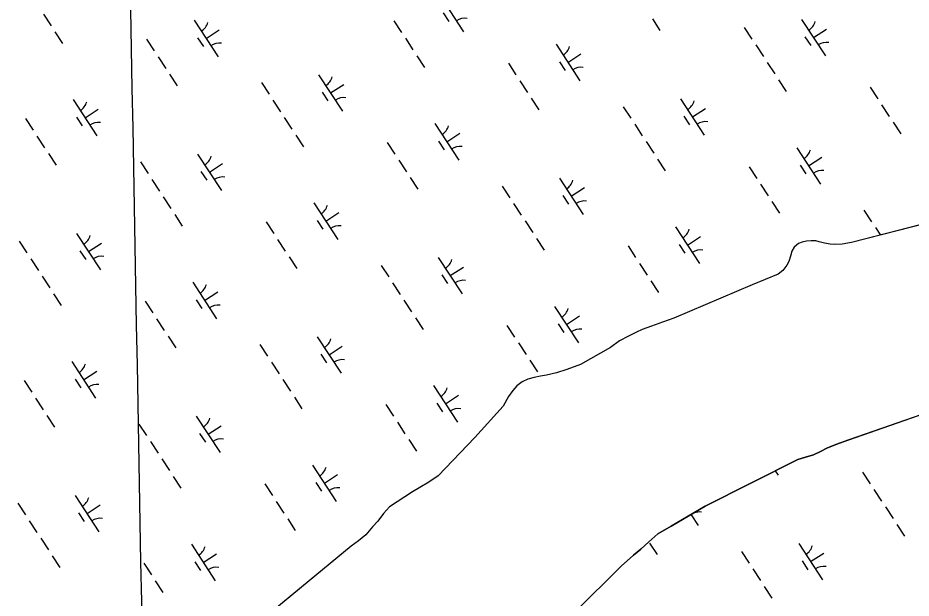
# Model space of a CAD drawing. Extents: x 3945642 to 3966284, y 206476 to 228921.
# Drawn here: x 3951459 to 3952485, y 219430 to 220097 of the extents above; entities that cross this region are included whole.
import ezdxf

# ---------------------------------------------------------------- set-up
doc = ezdxf.new("R2010")
doc.units = 0
for name, color, linetype in [('V-GRID-MAJR', 7, 'Continuous'), ('V-TOPO-SHOR', 7, 'Continuous'), ('V-WETL-SWMP', 7, 'Continuous')]:
    doc.layers.add(name, color=color, linetype=linetype)

msp = doc.modelspace()

# ---------------------------------------------------------------- linework, layer by layer
at = {"layer": 'V-GRID-MAJR'}
msp.add_spline([(3951631.4, 217770), (3951621.8, 218291.8), (3951515.4, 224098.9)], degree=3, dxfattribs=at)
at = {"layer": 'V-TOPO-SHOR'}
for points in [[(3952521.6, 219865.6), (3952416.8, 219838.6), (3952405.9, 219836.9), (3952397.7, 219836.2), (3952392.1, 219836.9), (3952385.5, 219838.1), (3952379.7, 219839.6), (3952375.6, 219840.5), (3952370.3, 219840.5), (3952364.8, 219840.1), (3952360, 219838.9), (3952355.8, 219837.4), (3952350.7, 219833.2), (3952348.3, 219828.8), (3952346.5, 219822.9), (3952344.8, 219816.9), (3952342.3, 219812.7), (3952337.7, 219806.7), (3952332.6, 219802.4), (3952302.7, 219790), (3952212.4, 219751.8), (3952199.5, 219747.2), (3952186.7, 219742.7), (3952176, 219738.6), (3952169.7, 219735.6), (3952160.3, 219731.1), (3952150.2, 219725.6), (3952139.8, 219718), (3952105.4, 219698.4), (3952089.5, 219692.8), (3952077.7, 219688.8), (3952066.2, 219686.2), (3952059.3, 219685.1), (3952051.9, 219683.6), (3952044.8, 219681.6), (3952038.2, 219678.6), (3952032.1, 219673.9), (3952027.5, 219668.8), (3952022.6, 219661.6), (3952016.3, 219650.5), (3951983.9, 219614.5), (3951941.8, 219570.4), (3951930.9, 219563.2), (3951920.6, 219557.2), (3951912.1, 219552.3), (3951885.8, 219535.1), (3951878.8, 219527.3), (3951872.2, 219518.6), (3951866.3, 219511.8), (3951858.6, 219502.8), (3951850.1, 219496), (3951841.5, 219489.7), (3951738.6, 219404.8)], [(3952516.2, 219647.7), (3952413.8, 219612.1), (3952398.5, 219606.6), (3952388.4, 219602.3), (3952380.9, 219598.4), (3952373.2, 219594.9), (3952364, 219592), (3952354.9, 219589.5), (3952248.7, 219535.6), (3952209.6, 219512.6), (3952194.3, 219504), (3952183.8, 219494.8), (3952174.7, 219486.4), (3952166.1, 219479.3), (3952152.1, 219466.9), (3952098.8, 219414.1), (3952015.1, 219324), (3951939.5, 219241.4), (3951844.2, 219121.1), (3951769.5, 219010.5), (3951651.5, 218826.9), (3951602.7, 218740.9)]]:
    msp.add_lwpolyline(points, dxfattribs=at)
at = {"layer": 'V-WETL-SWMP'}
for p, q in [((3951943.5, 220122.6), (3951970.9, 220080.8)), ((3951488.2, 220101), (3951496.9, 220087.6)), ((3951947.4, 220102.5), (3951954, 220092.5)), ((3951661.3, 220094), (3951688.7, 220052.2)), ((3951890.8, 220093.4), (3951899.6, 220080.1)), ((3952187.8, 220095.6), (3952196.6, 220082.2)), ((3952359.3, 220095), (3952386.7, 220053.2)), ((3951501.3, 220080.9), (3951510.1, 220067.5)), ((3951675, 220073.1), (3951690, 220083)), ((3952293.5, 220085.9), (3952302.2, 220072.5)), ((3952373, 220074.1), (3952388, 220084)), ((3951606.6, 220072.2), (3951615.3, 220058.8)), ((3951665.2, 220073.9), (3951671.8, 220063.9)), ((3951904, 220073.4), (3951912.7, 220060)), ((3952363.2, 220074.9), (3952369.8, 220064.9)), ((3952077.1, 220066.4), (3952104.5, 220024.6)), ((3952306.6, 220065.8), (3952315.4, 220052.4)), ((3951619.7, 220052.1), (3951628.5, 220038.7)), ((3951917.1, 220053.3), (3951925.9, 220039.9)), ((3952090.8, 220045.5), (3952105.8, 220055.4)), ((3952022.4, 220044.6), (3952031.1, 220031.2)), ((3952081, 220046.3), (3952087.6, 220036.3)), ((3952319.8, 220045.7), (3952328.5, 220032.4)), ((3951632.9, 220032), (3951641.6, 220018.7)), ((3951804.3, 220031.5), (3951831.7, 219989.7)), ((3951738.5, 220022.4), (3951747.3, 220009)), ((3951818, 220010.6), (3951833.1, 220020.4)), ((3952035.5, 220024.5), (3952044.3, 220011.1)), ((3952332.9, 220025.7), (3952341.7, 220012.3)), ((3951808.3, 220011.4), (3951814.9, 220001.3)), ((3952438.2, 220017), (3952446.9, 220003.6)), ((3951522.1, 220002.9), (3951549.5, 219961.1)), ((3951751.7, 220002.3), (3951760.5, 219988.9)), ((3952048.7, 220004.4), (3952057.4, 219991)), ((3952220.1, 220003.9), (3952247.5, 219962)), ((3951535.8, 219982), (3951550.9, 219991.8)), ((3952154.3, 219994.7), (3952163.1, 219981.4)), ((3952233.8, 219983), (3952248.9, 219992.8)), ((3952451.3, 219996.9), (3952460.1, 219983.5)), ((3951467.4, 219981), (3951476.2, 219967.7)), ((3951526.1, 219982.8), (3951532.6, 219972.7)), ((3951764.8, 219982.2), (3951773.6, 219968.8)), ((3952224.1, 219983.7), (3952230.7, 219973.7)), ((3952464.5, 219976.8), (3952473.2, 219963.4)), ((3951937.9, 219975.3), (3951965.3, 219933.4)), ((3952167.5, 219974.7), (3952176.3, 219961.3)), ((3951480.6, 219961), (3951489.3, 219947.6)), ((3951778, 219962.1), (3951786.8, 219948.8)), ((3951951.6, 219954.3), (3951966.7, 219964.2)), ((3951883.2, 219953.4), (3951892, 219940)), ((3951941.9, 219955.1), (3951948.4, 219945.1)), ((3952180.6, 219954.6), (3952189.4, 219941.2)), ((3952353.7, 219947.6), (3952381.1, 219905.8)), ((3951493.7, 219940.9), (3951502.5, 219927.5)), ((3951665.2, 219940.3), (3951692.6, 219898.5)), ((3952367.4, 219926.7), (3952382.5, 219936.6)), ((3951599.4, 219931.2), (3951608.2, 219917.8)), ((3951678.9, 219919.4), (3951693.9, 219929.3)), ((3951896.4, 219933.3), (3951905.1, 219920)), ((3952193.8, 219934.5), (3952202.6, 219921.1)), ((3952299, 219925.8), (3952307.8, 219912.4)), ((3952357.7, 219927.5), (3952364.2, 219917.5)), ((3951669.1, 219920.2), (3951675.7, 219910.2)), ((3951612.5, 219911.1), (3951621.3, 219897.8)), ((3951909.5, 219913.3), (3951918.3, 219899.9)), ((3952081, 219912.7), (3952108.4, 219870.9)), ((3952312.2, 219905.7), (3952320.9, 219892.3)), ((3952015.2, 219903.6), (3952024, 219890.2)), ((3952094.7, 219891.8), (3952109.7, 219901.7)), ((3951625.7, 219891.1), (3951634.5, 219877.7)), ((3952084.9, 219892.6), (3952091.5, 219882.6)), ((3952325.3, 219885.7), (3952334.1, 219872.3)), ((3951798.8, 219884.1), (3951826.2, 219842.3)), ((3952028.3, 219883.5), (3952037.1, 219870.1)), ((3952431, 219876), (3952439.8, 219862.6)), ((3951638.9, 219871), (3951647.6, 219857.6)), ((3951802.7, 219864), (3951809.3, 219854)), ((3951812.5, 219863.2), (3951827.5, 219873.1)), ((3952521.6, 219865.6), (3952416.8, 219838.6)), ((3951744.1, 219862.3), (3951752.9, 219848.9)), ((3952041.5, 219863.4), (3952050.3, 219850.1)), ((3952214.6, 219856.5), (3952242, 219814.7)), ((3952444.1, 219855.9), (3952449.9, 219847.1)), ((3951526.1, 219849.2), (3951553.5, 219807.4)), ((3952054.6, 219843.4), (3952063.4, 219830)), ((3952228.3, 219835.6), (3952243.3, 219845.4)), ((3951460.3, 219840.1), (3951469, 219826.7)), ((3951539.8, 219828.3), (3951554.8, 219838.1)), ((3951757.2, 219842.2), (3951766, 219828.8)), ((3952159.9, 219834.7), (3952168.6, 219821.3)), ((3952218.5, 219836.4), (3952225.1, 219826.3)), ((3952350.7, 219833.2), (3952348.3, 219828.8)), ((3952355.8, 219837.4), (3952350.7, 219833.2)), ((3952360, 219838.9), (3952355.8, 219837.4)), ((3952364.8, 219840.1), (3952360, 219838.9)), ((3952370.3, 219840.5), (3952364.8, 219840.1)), ((3952375.6, 219840.5), (3952370.3, 219840.5)), ((3952379.7, 219839.6), (3952375.6, 219840.5)), ((3952385.5, 219838.1), (3952379.7, 219839.6)), ((3952392.1, 219836.9), (3952385.5, 219838.1)), ((3952397.7, 219836.2), (3952392.1, 219836.9)), ((3952405.9, 219836.9), (3952397.7, 219836.2)), ((3952416.8, 219838.6), (3952405.9, 219836.9)), ((3951530, 219829.1), (3951536.6, 219819)), ((3952346.5, 219822.9), (3952344.8, 219816.9)), ((3952348.3, 219828.8), (3952346.5, 219822.9)), ((3951473.4, 219820), (3951482.2, 219806.6)), ((3951770.4, 219822.1), (3951779.2, 219808.7)), ((3951876.1, 219812.4), (3951884.8, 219799.1)), ((3951941.8, 219821.6), (3951969.2, 219779.7)), ((3952173, 219814.6), (3952181.8, 219801.2)), ((3952342.3, 219812.7), (3952337.7, 219806.7)), ((3952344.8, 219816.9), (3952342.3, 219812.7)), ((3951955.5, 219800.7), (3951970.6, 219810.5)), ((3952332.6, 219802.4), (3952302.7, 219790)), ((3952337.7, 219806.7), (3952332.6, 219802.4)), ((3951486.6, 219799.9), (3951495.3, 219786.5)), ((3951659.6, 219793), (3951687, 219751.1)), ((3951889.2, 219792.4), (3951898, 219779)), ((3951945.8, 219801.4), (3951952.4, 219791.4)), ((3952186.2, 219794.5), (3952195, 219781.1)), ((3951673.3, 219772), (3951688.4, 219781.9)), ((3952302.7, 219790), (3952212.4, 219751.8)), ((3951499.7, 219779.8), (3951508.5, 219766.4)), ((3951663.6, 219772.8), (3951670.2, 219762.8)), ((3951902.4, 219772.3), (3951911.1, 219758.9)), ((3951604.9, 219771.1), (3951613.7, 219757.7)), ((3952075.4, 219765.3), (3952102.8, 219723.5)), ((3951618.1, 219751), (3951626.9, 219737.7)), ((3951915.5, 219752.2), (3951924.3, 219738.8)), ((3952089.1, 219744.4), (3952104.2, 219754.3)), ((3952212.4, 219751.8), (3952199.5, 219747.2)), ((3952020.7, 219743.5), (3952029.5, 219730.1)), ((3952079.4, 219745.2), (3952086, 219735.2)), ((3952186.7, 219742.7), (3952176, 219738.6)), ((3952199.5, 219747.2), (3952186.7, 219742.7)), ((3951631.2, 219731), (3951640, 219717.6)), ((3951802.7, 219730.4), (3951830.1, 219688.6)), ((3952160.3, 219731.1), (3952150.2, 219725.6)), ((3952169.7, 219735.6), (3952160.3, 219731.1)), ((3952176, 219738.6), (3952169.7, 219735.6)), ((3951736.9, 219721.3), (3951745.7, 219707.9)), ((3952033.9, 219723.4), (3952042.7, 219710)), ((3952150.2, 219725.6), (3952139.8, 219718)), ((3951806.7, 219710.3), (3951813.2, 219700.3)), ((3951816.4, 219709.5), (3951831.5, 219719.4)), ((3952139.8, 219718), (3952105.4, 219698.4)), ((3951520.5, 219701.8), (3951547.9, 219660)), ((3951750.1, 219701.2), (3951758.8, 219687.8)), ((3952047, 219703.4), (3952055.8, 219690)), ((3951534.2, 219680.9), (3951549.3, 219690.8)), ((3952089.5, 219692.8), (3952077.7, 219688.8)), ((3952105.4, 219698.4), (3952089.5, 219692.8)), ((3951465.8, 219680), (3951474.6, 219666.6)), ((3951524.5, 219681.7), (3951531, 219671.6)), ((3951763.2, 219681.1), (3951772, 219667.8)), ((3952044.8, 219681.6), (3952038.2, 219678.6)), ((3952051.9, 219683.6), (3952044.8, 219681.6)), ((3952059.3, 219685.1), (3952051.9, 219683.6)), ((3952066.2, 219686.2), (3952059.3, 219685.1)), ((3952077.7, 219688.8), (3952066.2, 219686.2)), ((3951936.3, 219674.2), (3951963.7, 219632.4)), ((3952027.5, 219668.8), (3952022.6, 219661.6)), ((3952032.1, 219673.9), (3952027.5, 219668.8)), ((3952038.2, 219678.6), (3952032.1, 219673.9)), ((3951479, 219659.9), (3951487.7, 219646.5)), ((3951776.4, 219661.1), (3951785.1, 219647.7)), ((3951950, 219653.3), (3951965.1, 219663.1)), ((3952022.6, 219661.6), (3952016.3, 219650.5)), ((3951881.6, 219652.4), (3951890.4, 219639)), ((3951940.3, 219654.1), (3951946.8, 219644)), ((3952016.3, 219650.5), (3951983.9, 219614.5)), ((3951492.1, 219639.8), (3951500.9, 219626.4)), ((3951663.6, 219639.3), (3951691, 219597.4)), ((3952413.8, 219612.1), (3952516.2, 219647.7)), ((3951597.8, 219630.1), (3951606.5, 219616.8)), ((3951677.3, 219618.4), (3951692.3, 219628.2)), ((3951894.8, 219632.3), (3951903.5, 219618.9)), ((3951667.5, 219619.1), (3951674.1, 219609.1)), ((3951610.9, 219610.1), (3951619.7, 219596.7)), ((3951907.9, 219612.2), (3951916.7, 219598.8)), ((3951983.9, 219614.5), (3951941.8, 219570.4)), ((3952398.5, 219606.6), (3952413.8, 219612.1)), ((3952373.2, 219594.9), (3952380.9, 219598.4)), ((3952380.9, 219598.4), (3952388.4, 219602.3)), ((3952388.4, 219602.3), (3952398.5, 219606.6)), ((3951624.1, 219590), (3951632.8, 219576.6)), ((3952248.7, 219535.6), (3952354.9, 219589.5)), ((3952354.9, 219589.5), (3952364, 219592)), ((3952364, 219592), (3952373.2, 219594.9)), ((3951797.2, 219583), (3951824.6, 219541.2)), ((3952329.1, 219576.4), (3952332.5, 219571.2)), ((3951637.2, 219569.9), (3951646, 219556.5)), ((3951810.9, 219562.1), (3951825.9, 219572)), ((3951941.8, 219570.4), (3951930.9, 219563.2)), ((3952429.4, 219574.9), (3952438.1, 219561.5)), ((3951742.5, 219561.2), (3951751.2, 219547.8)), ((3951801.1, 219562.9), (3951807.7, 219552.9)), ((3951920.6, 219557.2), (3951912.1, 219552.3)), ((3951930.9, 219563.2), (3951920.6, 219557.2)), ((3951524.4, 219548.1), (3951551.8, 219506.3)), ((3951912.1, 219552.3), (3951885.8, 219535.1)), ((3952442.5, 219554.8), (3952451.3, 219541.4)), ((3951458.6, 219539), (3951467.4, 219525.6)), ((3951538.1, 219527.2), (3951553.2, 219537.1)), ((3951755.6, 219541.1), (3951764.4, 219527.7)), ((3952209.6, 219512.6), (3952248.7, 219535.6)), ((3951528.4, 219528), (3951535, 219518)), ((3951878.8, 219527.3), (3951872.2, 219518.6)), ((3951885.8, 219535.1), (3951878.8, 219527.3)), ((3952232.3, 219525.9), (3952240.4, 219513.6)), ((3952455.7, 219534.8), (3952464.4, 219521.4)), ((3951471.8, 219518.9), (3951480.6, 219505.5)), ((3951768.8, 219521.1), (3951777.5, 219507.7)), ((3951872.2, 219518.6), (3951866.3, 219511.8)), ((3952468.8, 219514.7), (3952477.6, 219501.3)), ((3951866.3, 219511.8), (3951858.6, 219502.8)), ((3952194.3, 219504), (3952209.6, 219512.6)), ((3951484.9, 219498.8), (3951493.7, 219485.5)), ((3951850.1, 219496), (3951841.5, 219489.7)), ((3951858.6, 219502.8), (3951850.1, 219496)), ((3952174.7, 219486.4), (3952183.8, 219494.8)), ((3952183.8, 219494.8), (3952194.3, 219504)), ((3951658, 219491.9), (3951685.4, 219450.1)), ((3951841.5, 219489.7), (3951738.6, 219404.8)), ((3952166.1, 219479.3), (3952174.7, 219486.4)), ((3952184.6, 219493.4), (3952193.3, 219480.1)), ((3952356, 219492.9), (3952383.4, 219451.1)), ((3951498.1, 219478.8), (3951506.9, 219465.4)), ((3951671.7, 219471), (3951686.8, 219480.8)), ((3952152.1, 219466.9), (3952166.1, 219479.3)), ((3952290.2, 219483.8), (3952299, 219470.4)), ((3952369.7, 219472), (3952384.8, 219481.8)), ((3951603.3, 219470.1), (3951612.1, 219456.7)), ((3951662, 219471.8), (3951668.6, 219461.7)), ((3952098.8, 219414.1), (3952152.1, 219466.9)), ((3952303.4, 219463.7), (3952312.2, 219450.3)), ((3952360, 219472.8), (3952366.6, 219462.7)), ((3951616.5, 219450), (3951625.2, 219436.6)), ((3952316.5, 219443.6), (3952325.3, 219430.2))]:
    msp.add_line(p, q, dxfattribs=at)
for centre, start, end in [((3951660, 220096.4), 302.4575, 344.0011), ((3951972.5, 220078.8), 82.4574, 124.0011), ((3952358, 220097.3), 302.4575, 344.0011), ((3951690.3, 220050.1), 82.4574, 124.0011), ((3952075.8, 220068.7), 302.4575, 344.0011), ((3952388.3, 220051.1), 82.4574, 124.0011), ((3952106.1, 220022.5), 82.4574, 124.0011), ((3951803.1, 220033.8), 302.4575, 344.0011), ((3951520.9, 220005.2), 302.4575, 344.0011), ((3951833.4, 219987.6), 82.4574, 124.0011), ((3952218.9, 220006.2), 302.4575, 344.0011), ((3951551.2, 219959), 82.4574, 124.0011), ((3952249.2, 219960), 82.4574, 124.0011), ((3951936.7, 219977.6), 302.4575, 344.0011), ((3951966.9, 219931.4), 82.4574, 124.0011), ((3951664, 219942.7), 302.4575, 344.0011), ((3952352.5, 219950), 302.4575, 344.0011), ((3952382.7, 219903.8), 82.4574, 124.0011), ((3951694.2, 219896.4), 82.4574, 124.0011), ((3952079.7, 219915), 302.4575, 344.0011), ((3952110, 219868.8), 82.4574, 124.0011), ((3951797.5, 219886.4), 302.4575, 344.0011), ((3951827.8, 219840.2), 82.4574, 124.0011), ((3952213.3, 219858.8), 302.4575, 344.0011), ((3951524.8, 219851.5), 302.4575, 344.0011), ((3951555.1, 219805.3), 82.4574, 124.0011), ((3952243.6, 219812.6), 82.4574, 124.0011), ((3951940.6, 219823.9), 302.4575, 344.0011), ((3951970.9, 219777.7), 82.4574, 124.0011), ((3951658.4, 219795.3), 302.4575, 344.0011), ((3951688.7, 219749.1), 82.4574, 124.0011), ((3952074.2, 219767.7), 302.4575, 344.0011), ((3952104.5, 219721.5), 82.4574, 124.0011), ((3951801.5, 219732.7), 302.4575, 344.0011), ((3951831.7, 219686.5), 82.4574, 124.0011), ((3951519.3, 219704.1), 302.4575, 344.0011), ((3951549.5, 219657.9), 82.4574, 124.0011), ((3951935.1, 219676.5), 302.4575, 344.0011), ((3951965.3, 219630.3), 82.4574, 124.0011), ((3951662.3, 219641.6), 302.4575, 344.0011), ((3951692.6, 219595.4), 82.4574, 124.0011), ((3951795.9, 219585.4), 302.4575, 344.0011), ((3951826.2, 219539.2), 82.4574, 124.0011), ((3951523.2, 219550.4), 302.4575, 344.0011), ((3952242, 219511.5), 82.4574, 110.035), ((3951553.5, 219504.2), 82.4574, 124.0011), ((3951656.8, 219494.2), 302.4575, 344.0011), ((3952354.8, 219495.2), 302.4575, 344.0011), ((3951687.1, 219448), 82.4574, 124.0011), ((3952385.1, 219449), 82.4574, 124.0011)]:
    msp.add_arc(centre, 17.6, start, end, dxfattribs=at)

doc.saveas('drawing.dxf')
